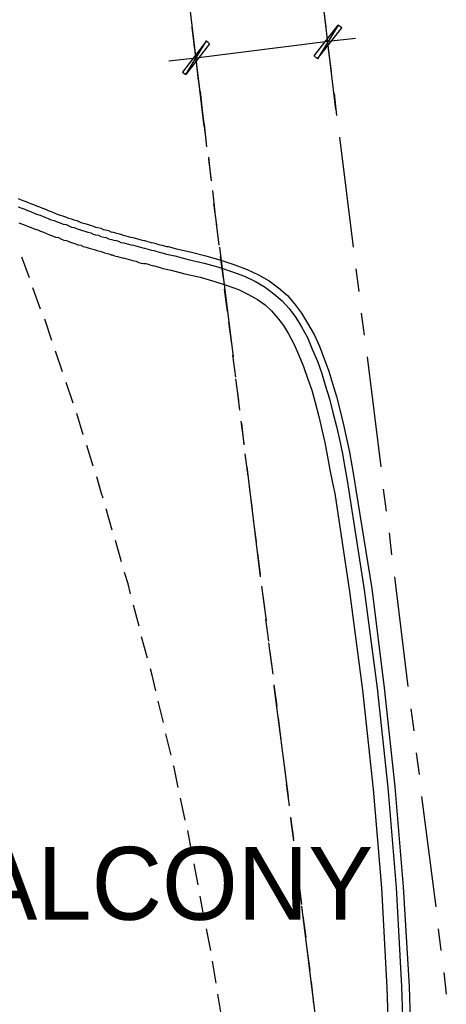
# Model space of a CAD drawing. Header units: feet. Extents: x -79 to 198, y -22 to 181.
# Tile 981 of 982: x 140 to 149, y 129 to 151. Entities that reach past the tile are written whole.
import ezdxf
from ezdxf.enums import TextEntityAlignment as Align

# ---------------------------------------------------------------- set-up
doc = ezdxf.new("R2010")
doc.units = ezdxf.units.FT
for name, color, linetype in [('A-LINEA', 7, 'CONTINUOUS'), ('A-LINEA-FINA', 9, 'CONTINUOUS'), ('A-TEXTO-PDF', 3, 'CONTINUOUS')]:
    doc.layers.add(name, color=color, linetype=linetype)

msp = doc.modelspace()

# ---------------------------------------------------------------- linework, layer by layer
at = {"layer": 'A-LINEA'}
for p, q in [((146.24, 153.1511), (146.5467, 150.6711)), ((146.7733, 148.8178), (146.44, 151.5911)), ((143.8, 148.4444), (143.4667, 151.2178)), ((143.52, 150.7111), (143.5733, 150.2178)), ((143.52, 150.6711), (143.8267, 148.1911)), ((146.6, 150.1778), (146.6667, 149.6844)), ((143.6133, 149.9644), (143.6667, 149.4711)), ((143.7067, 149.2311), (143.76, 148.7244)), ((146.7333, 149.1778), (146.7867, 148.6844)), ((143.8, 148.4844), (143.8533, 147.9778)), ((146.8533, 148.1911), (147.16, 145.7111)), ((143.8933, 147.7378), (143.9467, 147.2444)), ((143.8933, 147.6978), (143.96, 147.2044)), ((143.9867, 146.9911), (144.04, 146.4978)), ((144.0133, 146.6978), (144.08, 146.2044)), ((144.0667, 146.2444), (144.1333, 145.7511)), ((144.1467, 145.7111), (144.4533, 143.2311)), ((139.8533, 145.0178), (139.68, 145.4844)), ((144.16, 145.4978), (144.2267, 145.0044)), ((147.2267, 145.2178), (147.2933, 144.7111)), ((140.1067, 144.3111), (139.9333, 144.7911)), ((144.2533, 144.7644), (144.32, 144.2578)), ((140.36, 143.6044), (140.2, 144.0844)), ((147.3467, 144.2178), (147.4133, 143.7244)), ((144.3467, 144.0178), (144.4133, 143.5244)), ((140.6, 142.8978), (140.44, 143.3644)), ((144.44, 143.2711), (144.5067, 142.7778)), ((147.48, 143.2311), (147.7867, 140.7511)), ((144.5067, 142.7378), (144.5733, 142.2444)), ((140.84, 142.1911), (140.68, 142.6578)), ((144.5333, 142.5244), (144.6, 142.0311)), ((141.0667, 141.4711), (140.92, 141.9511)), ((144.6267, 141.7778), (144.6933, 141.2844)), ((144.64, 141.7378), (144.6933, 141.2444)), ((141.2933, 140.7644), (141.1467, 141.2311)), ((144.72, 141.0444), (144.7867, 140.5378)), ((144.76, 140.7511), (145.0667, 138.2711)), ((144.8133, 140.2978), (144.88, 139.7911)), ((147.84, 140.2444), (147.9067, 139.7511)), ((141.72, 139.3244), (141.5867, 139.8044)), ((144.9067, 139.5511), (144.9733, 139.0578)), ((147.9733, 139.2578), (148.0267, 138.7644)), ((141.9333, 138.6044), (141.8, 139.0844)), ((145, 138.8044), (145.0667, 138.3111)), ((148.0933, 138.2711), (148.4, 135.7911)), ((145.0933, 138.0578), (145.16, 137.5644)), ((142.3333, 137.1511), (142.2, 137.6311)), ((145.1333, 137.7778), (145.2, 137.2711)), ((145.1867, 137.3111), (145.2533, 136.8178)), ((142.52, 136.4311), (142.3867, 136.9111)), ((145.2533, 136.7778), (145.32, 136.2844)), ((145.28, 136.5778), (145.3467, 136.0711)), ((145.3733, 135.8311), (145.44, 135.3378)), ((145.3733, 135.7911), (145.6933, 133.3111)), ((142.88, 134.9778), (142.76, 135.4578)), ((148.4667, 135.2844), (148.5333, 134.7911)), ((145.4667, 135.0844), (145.5333, 134.5911)), ((143.0533, 134.2444), (142.9333, 134.7244)), ((145.56, 134.3378), (145.6267, 133.8444)), ((148.5867, 134.2978), (148.6533, 133.8044)), ((145.6533, 133.5911), (145.72, 133.0978)), ((143.3733, 132.7778), (143.2667, 133.2711)), ((148.7067, 133.3111), (149.0267, 130.8178)), ((145.7467, 132.8444), (145.8133, 132.3511)), ((145.7467, 132.8044), (145.8133, 132.3111)), ((143.52, 132.0444), (143.4267, 132.5378)), ((145.84, 132.1111), (145.9067, 131.6044)), ((145.88, 131.8178), (145.9333, 131.3244)), ((143.6667, 131.3111), (143.5733, 131.7911)), ((145.9333, 131.3644), (146, 130.8711)), ((143.8, 130.5644), (143.7067, 131.0578)), ((146, 130.8311), (146.3067, 128.3511)), ((146.0267, 130.6178), (146.0933, 130.1244)), ((143.9467, 129.8311), (143.8533, 130.3244)), ((149.08, 130.3244), (149.1467, 129.8311)), ((146.12, 129.8711), (146.1867, 129.3778)), ((144.0667, 129.0978), (143.9867, 129.5911)), ((149.2133, 129.3378), (149.2667, 128.8444)), ((146.2133, 129.1244), (146.2667, 128.6311)), ((144.1867, 128.3511), (144.1067, 128.8444))]:
    msp.add_line(p, q, dxfattribs=at)
for points in [[(147.2133, 150.4178), (146.6, 150.3511), (143.6133, 149.9778), (143, 149.9111)], [(139.6, 146.8044), (139.6667, 146.7778), (139.7467, 146.7511), (139.8133, 146.7244), (139.88, 146.6978), (139.9467, 146.6711), (140.0133, 146.6444), (140.08, 146.6178), (140.1467, 146.5911), (140.2133, 146.5644), (140.28, 146.5378), (140.3467, 146.5111), (140.4133, 146.4844), (140.48, 146.4578), (140.5467, 146.4311), (140.6, 146.4178), (140.6667, 146.3911), (140.7333, 146.3644), (140.8, 146.3511), (140.8533, 146.3244), (140.92, 146.3111), (140.9867, 146.2844), (141.04, 146.2578), (141.1067, 146.2444), (141.16, 146.2311), (141.2267, 146.2044), (141.28, 146.1911), (141.3467, 146.1644), (141.4, 146.1511), (141.4667, 146.1378), (141.52, 146.1111), (141.5733, 146.0978), (141.64, 146.0844), (141.6933, 146.0578), (141.7467, 146.0444), (141.8, 146.0311), (141.8533, 146.0178), (141.92, 146.0044), (141.9733, 145.9778), (142.0267, 145.9644), (142.08, 145.9511), (142.1333, 145.9378), (142.1867, 145.9244), (142.24, 145.9111), (142.2933, 145.8978), (142.3467, 145.8844), (142.4, 145.8711), (142.4533, 145.8578), (142.4933, 145.8444), (142.5467, 145.8311), (142.6, 145.8178), (142.6533, 145.8044), (142.7067, 145.7911), (142.7467, 145.7778), (142.8, 145.7644), (142.8533, 145.7511), (142.8933, 145.7378), (142.9467, 145.7244), (142.9867, 145.7244), (143.1733, 145.6711), (143.48, 145.6044), (143.84, 145.5111), (144.1733, 145.4178), (144.4933, 145.3111), (144.7733, 145.2044), (145.0267, 145.0844), (145.2667, 144.9511), (145.48, 144.7911), (145.68, 144.6178), (145.84, 144.4311), (146, 144.2178), (146.1333, 143.9911), (146.28, 143.7378), (146.4, 143.4711), (146.5067, 143.1911), (146.6133, 142.9111), (146.6933, 142.6311), (146.7867, 142.3378), (146.8667, 142.0178), (146.9467, 141.6978), (147.0133, 141.3911), (147.08, 141.0844), (147.1333, 140.7778), (147.1867, 140.4711), (147.2267, 140.2311), (147.5867, 138.0044), (147.8667, 135.7644), (148.1067, 133.5244), (148.2933, 131.2711), (148.4267, 129.0178), (148.4933, 126.7644)], [(139.6, 146.8044), (139.6667, 146.7778), (139.7467, 146.7511), (139.8133, 146.7244), (139.88, 146.6978), (139.9467, 146.6711), (140.0133, 146.6444), (140.08, 146.6178), (140.1467, 146.5911), (140.2133, 146.5644), (140.28, 146.5378), (140.3467, 146.5111), (140.4133, 146.4844), (140.48, 146.4578), (140.5467, 146.4311), (140.6, 146.4178), (140.6667, 146.3911), (140.7333, 146.3644), (140.8, 146.3511), (140.8533, 146.3244), (140.92, 146.3111), (140.9867, 146.2844), (141.04, 146.2578), (141.1067, 146.2444), (141.16, 146.2311), (141.2267, 146.2044), (141.28, 146.1911), (141.3467, 146.1644), (141.4, 146.1511), (141.4667, 146.1378), (141.52, 146.1111), (141.5733, 146.0978), (141.64, 146.0844), (141.6933, 146.0578), (141.7467, 146.0444), (141.8, 146.0311), (141.8533, 146.0178), (141.92, 146.0044), (141.9733, 145.9778), (142.0267, 145.9644), (142.08, 145.9511), (142.1333, 145.9378), (142.1867, 145.9244), (142.24, 145.9111), (142.2933, 145.8978), (142.3467, 145.8844), (142.4, 145.8711), (142.4533, 145.8578), (142.4933, 145.8444), (142.5467, 145.8311), (142.6, 145.8178), (142.6533, 145.8044), (142.7067, 145.7911), (142.7467, 145.7778), (142.8, 145.7644), (142.8533, 145.7511), (142.8933, 145.7378), (142.9467, 145.7244), (142.9867, 145.7244), (143.1733, 145.6711), (143.48, 145.6044), (143.84, 145.5111), (144.1733, 145.4178), (144.4933, 145.3111), (144.7733, 145.2044), (145.0267, 145.0844), (145.2667, 144.9511), (145.48, 144.7911), (145.68, 144.6178), (145.84, 144.4311), (146, 144.2178), (146.1333, 143.9911), (146.28, 143.7378), (146.4, 143.4711), (146.5067, 143.1911), (146.6133, 142.9111), (146.6933, 142.6311), (146.7867, 142.3378), (146.8667, 142.0178), (146.9467, 141.6978), (147.0133, 141.3911), (147.08, 141.0844), (147.1333, 140.7778), (147.1867, 140.4711), (147.2267, 140.2311), (147.5867, 138.0044), (147.8667, 135.7644), (148.1067, 133.5244), (148.2933, 131.2711), (148.4267, 129.0178), (148.4933, 126.7644)], [(139.6, 146.6178), (139.68, 146.5911), (139.7467, 146.5644), (139.8133, 146.5378), (139.88, 146.5111), (139.9467, 146.4844), (140.0133, 146.4578), (140.0933, 146.4311), (140.16, 146.4044), (140.2267, 146.3778), (140.2933, 146.3511), (140.3467, 146.3244), (140.4133, 146.3111), (140.48, 146.2844), (140.5467, 146.2578), (140.6133, 146.2311), (140.68, 146.2178), (140.7467, 146.1911), (140.8, 146.1644), (140.8667, 146.1511), (140.9333, 146.1244), (140.9867, 146.1111), (141.0533, 146.0844), (141.1067, 146.0711), (141.1733, 146.0444), (141.24, 146.0311), (141.2933, 146.0044), (141.3467, 145.9911), (141.4133, 145.9778), (141.4667, 145.9511), (141.5333, 145.9378), (141.5867, 145.9244), (141.64, 145.8978), (141.7067, 145.8844), (141.76, 145.8711), (141.8133, 145.8578), (141.8667, 145.8444), (141.92, 145.8178), (141.9867, 145.8044), (142.04, 145.7911), (142.0933, 145.7778), (142.1467, 145.7644), (142.2, 145.7511), (142.2533, 145.7378), (142.3067, 145.7244), (142.36, 145.7111), (142.4133, 145.6978), (142.4533, 145.6844), (142.5067, 145.6711), (142.56, 145.6578), (142.6133, 145.6444), (142.6667, 145.6311), (142.7067, 145.6178), (142.76, 145.6044), (142.8133, 145.5911), (142.8533, 145.5778), (142.9067, 145.5644), (142.9467, 145.5511), (143.1333, 145.5111), (143.44, 145.4311), (143.8, 145.3511), (144.1333, 145.2578), (144.44, 145.1511), (144.7067, 145.0578), (144.96, 144.9378), (145.1733, 144.8044), (145.3733, 144.6578), (145.56, 144.4978), (145.72, 144.3244), (145.8667, 144.1244), (146, 143.9111), (146.1333, 143.6711), (146.24, 143.4044), (146.36, 143.1378), (146.4533, 142.8578), (146.5333, 142.5911), (146.6267, 142.2844), (146.7067, 141.9778), (146.7867, 141.6578), (146.8533, 141.3644), (146.92, 141.0444), (146.9733, 140.7378), (147.0267, 140.4444), (147.0667, 140.2044), (147.4133, 137.9778), (147.7067, 135.7511), (147.9467, 133.5111), (148.1333, 131.2578), (148.2533, 129.0178), (148.3333, 126.7644)], [(139.6, 146.6178), (139.68, 146.5911), (139.7467, 146.5644), (139.8133, 146.5378), (139.88, 146.5111), (139.9467, 146.4844), (140.0133, 146.4578), (140.0933, 146.4311), (140.16, 146.4044), (140.2267, 146.3778), (140.2933, 146.3511), (140.3467, 146.3244), (140.4133, 146.3111), (140.48, 146.2844), (140.5467, 146.2578), (140.6133, 146.2311), (140.68, 146.2178), (140.7467, 146.1911), (140.8, 146.1644), (140.8667, 146.1511), (140.9333, 146.1244), (140.9867, 146.1111), (141.0533, 146.0844), (141.1067, 146.0711), (141.1733, 146.0444), (141.24, 146.0311), (141.2933, 146.0044), (141.3467, 145.9911), (141.4133, 145.9778), (141.4667, 145.9511), (141.5333, 145.9378), (141.5867, 145.9244), (141.64, 145.8978), (141.7067, 145.8844), (141.76, 145.8711), (141.8133, 145.8578), (141.8667, 145.8444), (141.92, 145.8178), (141.9867, 145.8044), (142.04, 145.7911), (142.0933, 145.7778), (142.1467, 145.7644), (142.2, 145.7511), (142.2533, 145.7378), (142.3067, 145.7244), (142.36, 145.7111), (142.4133, 145.6978), (142.4533, 145.6844), (142.5067, 145.6711), (142.56, 145.6578), (142.6133, 145.6444), (142.6667, 145.6311), (142.7067, 145.6178), (142.76, 145.6044), (142.8133, 145.5911), (142.8533, 145.5778), (142.9067, 145.5644), (142.9467, 145.5511), (143.1333, 145.5111), (143.44, 145.4311), (143.8, 145.3511), (144.1333, 145.2578), (144.44, 145.1511), (144.7067, 145.0578), (144.96, 144.9378), (145.1733, 144.8044), (145.3733, 144.6578), (145.56, 144.4978), (145.72, 144.3244), (145.8667, 144.1244), (146, 143.9111), (146.1333, 143.6711), (146.24, 143.4044), (146.36, 143.1378), (146.4533, 142.8578), (146.5333, 142.5911), (146.6267, 142.2844), (146.7067, 141.9778), (146.7867, 141.6578), (146.8533, 141.3644), (146.92, 141.0444), (146.9733, 140.7378), (147.0267, 140.4444), (147.0667, 140.2044), (147.4133, 137.9778), (147.7067, 135.7511), (147.9467, 133.5111), (148.1333, 131.2578), (148.2533, 129.0178), (148.3333, 126.7644)], [(139.6, 146.6178), (139.68, 146.5911), (139.7467, 146.5644), (139.8133, 146.5378), (139.88, 146.5111), (139.9467, 146.4844), (140.0133, 146.4578), (140.0933, 146.4311), (140.16, 146.4044), (140.2267, 146.3778), (140.2933, 146.3511), (140.3467, 146.3244), (140.4133, 146.3111), (140.48, 146.2844), (140.5467, 146.2578), (140.6133, 146.2311), (140.68, 146.2178), (140.7467, 146.1911), (140.8, 146.1644), (140.8667, 146.1511), (140.9333, 146.1244), (140.9867, 146.1111), (141.0533, 146.0844), (141.1067, 146.0711), (141.1733, 146.0444), (141.24, 146.0311), (141.2933, 146.0044), (141.3467, 145.9911), (141.4133, 145.9778), (141.4667, 145.9511), (141.5333, 145.9378), (141.5867, 145.9244), (141.64, 145.8978), (141.7067, 145.8844), (141.76, 145.8711), (141.8133, 145.8578), (141.8667, 145.8444), (141.92, 145.8178), (141.9867, 145.8044), (142.04, 145.7911), (142.0933, 145.7778), (142.1467, 145.7644), (142.2, 145.7511), (142.2533, 145.7378), (142.3067, 145.7244), (142.36, 145.7111), (142.4133, 145.6978), (142.4533, 145.6844), (142.5067, 145.6711), (142.56, 145.6578), (142.6133, 145.6444), (142.6667, 145.6311), (142.7067, 145.6178), (142.76, 145.6044), (142.8133, 145.5911), (142.8533, 145.5778), (142.9067, 145.5644), (142.9467, 145.5511), (143.1333, 145.5111), (143.44, 145.4311), (143.8, 145.3511), (144.1333, 145.2578), (144.44, 145.1511), (144.7067, 145.0578), (144.96, 144.9378), (145.1733, 144.8044), (145.3733, 144.6578), (145.56, 144.4978), (145.72, 144.3244), (145.8667, 144.1244), (146, 143.9111), (146.1333, 143.6711), (146.24, 143.4044), (146.36, 143.1378), (146.4533, 142.8578), (146.5333, 142.5911), (146.6267, 142.2844), (146.7067, 141.9778), (146.7867, 141.6578), (146.8533, 141.3644), (146.92, 141.0444), (146.9733, 140.7378), (147.0267, 140.4444), (147.0667, 140.2044), (147.4133, 137.9778), (147.7067, 135.7511), (147.9467, 133.5111), (148.1333, 131.2578), (148.2533, 129.0178), (148.3333, 126.7644)], [(139.6, 146.6178), (139.68, 146.5911), (139.7467, 146.5644), (139.8133, 146.5378), (139.88, 146.5111), (139.9467, 146.4844), (140.0133, 146.4578), (140.0933, 146.4311), (140.16, 146.4044), (140.2267, 146.3778), (140.2933, 146.3511), (140.3467, 146.3244), (140.4133, 146.3111), (140.48, 146.2844), (140.5467, 146.2578), (140.6133, 146.2311), (140.68, 146.2178), (140.7467, 146.1911), (140.8, 146.1644), (140.8667, 146.1511), (140.9333, 146.1244), (140.9867, 146.1111), (141.0533, 146.0844), (141.1067, 146.0711), (141.1733, 146.0444), (141.24, 146.0311), (141.2933, 146.0044), (141.3467, 145.9911), (141.4133, 145.9778), (141.4667, 145.9511), (141.5333, 145.9378), (141.5867, 145.9244), (141.64, 145.8978), (141.7067, 145.8844), (141.76, 145.8711), (141.8133, 145.8578), (141.8667, 145.8444), (141.92, 145.8178), (141.9867, 145.8044), (142.04, 145.7911), (142.0933, 145.7778), (142.1467, 145.7644), (142.2, 145.7511), (142.2533, 145.7378), (142.3067, 145.7244), (142.36, 145.7111), (142.4133, 145.6978), (142.4533, 145.6844), (142.5067, 145.6711), (142.56, 145.6578), (142.6133, 145.6444), (142.6667, 145.6311), (142.7067, 145.6178), (142.76, 145.6044), (142.8133, 145.5911), (142.8533, 145.5778), (142.9067, 145.5644), (142.9467, 145.5511), (143.1333, 145.5111), (143.44, 145.4311), (143.8, 145.3511), (144.1333, 145.2578), (144.44, 145.1511), (144.7067, 145.0578), (144.96, 144.9378), (145.1733, 144.8044), (145.3733, 144.6578), (145.56, 144.4978), (145.72, 144.3244), (145.8667, 144.1244), (146, 143.9111), (146.1333, 143.6711), (146.24, 143.4044), (146.36, 143.1378), (146.4533, 142.8578), (146.5333, 142.5911), (146.6267, 142.2844), (146.7067, 141.9778), (146.7867, 141.6578), (146.8533, 141.3644), (146.92, 141.0444), (146.9733, 140.7378), (147.0267, 140.4444), (147.0667, 140.2044), (147.4133, 137.9778), (147.7067, 135.7511), (147.9467, 133.5111), (148.1333, 131.2578), (148.2533, 129.0178), (148.3333, 126.7644)], [(139.9467, 146.6711), (140.0133, 146.6444), (140.08, 146.6178), (140.1467, 146.5911), (140.2133, 146.5644), (140.28, 146.5378), (140.3467, 146.5111), (140.4133, 146.4844), (140.48, 146.4578), (140.5467, 146.4311), (140.6, 146.4178), (140.6667, 146.3911), (140.7333, 146.3644), (140.8, 146.3511), (140.8533, 146.3244), (140.92, 146.3111), (140.9867, 146.2844), (141.04, 146.2578), (141.1067, 146.2444), (141.16, 146.2311), (141.2267, 146.2044), (141.28, 146.1911), (141.3467, 146.1644), (141.4, 146.1511), (141.4667, 146.1378), (141.52, 146.1111), (141.5733, 146.0978), (141.64, 146.0844), (141.6933, 146.0578), (141.7467, 146.0444), (141.8, 146.0311), (141.8533, 146.0178), (141.92, 146.0044), (141.9733, 145.9778), (142.0267, 145.9644), (142.08, 145.9511), (142.1333, 145.9378), (142.1867, 145.9244), (142.24, 145.9111), (142.2933, 145.8978), (142.3467, 145.8844), (142.4, 145.8711), (142.4533, 145.8578), (142.4933, 145.8444), (142.5467, 145.8311), (142.6, 145.8178), (142.6533, 145.8044), (142.7067, 145.7911), (142.7467, 145.7778), (142.8, 145.7644), (142.8533, 145.7511), (142.8933, 145.7378), (142.9467, 145.7244), (142.9867, 145.7244), (143.1733, 145.6711), (143.48, 145.6044), (143.84, 145.5111), (144.1733, 145.4178), (144.4933, 145.3111), (144.7733, 145.2044), (145.0267, 145.0844), (145.2667, 144.9511), (145.48, 144.7911), (145.68, 144.6178), (145.84, 144.4311), (146, 144.2178), (146.1333, 143.9911), (146.28, 143.7378), (146.4, 143.4711), (146.5067, 143.1911), (146.6133, 142.9111), (146.6933, 142.6311), (146.7867, 142.3378), (146.8667, 142.0178), (146.9467, 141.6978), (147.0133, 141.3911), (147.08, 141.0844), (147.1333, 140.7778), (147.1867, 140.4711), (147.2267, 140.2311), (147.5867, 138.0044), (147.8667, 135.7644), (148.1067, 133.5244), (148.2933, 131.2711), (148.4267, 129.0178), (148.4933, 126.7644)], [(139.9467, 146.6711), (140.0133, 146.6444), (140.08, 146.6178), (140.1467, 146.5911), (140.2133, 146.5644), (140.28, 146.5378), (140.3467, 146.5111), (140.4133, 146.4844), (140.48, 146.4578), (140.5467, 146.4311), (140.6, 146.4178), (140.6667, 146.3911), (140.7333, 146.3644), (140.8, 146.3511), (140.8533, 146.3244), (140.92, 146.3111), (140.9867, 146.2844), (141.04, 146.2578), (141.1067, 146.2444), (141.16, 146.2311), (141.2267, 146.2044), (141.28, 146.1911), (141.3467, 146.1644), (141.4, 146.1511), (141.4667, 146.1378), (141.52, 146.1111), (141.5733, 146.0978), (141.64, 146.0844), (141.6933, 146.0578), (141.7467, 146.0444), (141.8, 146.0311), (141.8533, 146.0178), (141.92, 146.0044), (141.9733, 145.9778), (142.0267, 145.9644), (142.08, 145.9511), (142.1333, 145.9378), (142.1867, 145.9244), (142.24, 145.9111), (142.2933, 145.8978), (142.3467, 145.8844), (142.4, 145.8711), (142.4533, 145.8578), (142.4933, 145.8444), (142.5467, 145.8311), (142.6, 145.8178), (142.6533, 145.8044), (142.7067, 145.7911), (142.7467, 145.7778), (142.8, 145.7644), (142.8533, 145.7511), (142.8933, 145.7378), (142.9467, 145.7244), (142.9867, 145.7244), (143.1733, 145.6711), (143.48, 145.6044), (143.84, 145.5111), (144.1733, 145.4178), (144.4933, 145.3111), (144.7733, 145.2044), (145.0267, 145.0844), (145.2667, 144.9511), (145.48, 144.7911), (145.68, 144.6178), (145.84, 144.4311), (146, 144.2178), (146.1333, 143.9911), (146.28, 143.7378), (146.4, 143.4711), (146.5067, 143.1911), (146.6133, 142.9111), (146.6933, 142.6311), (146.7867, 142.3378), (146.8667, 142.0178), (146.9467, 141.6978), (147.0133, 141.3911), (147.08, 141.0844), (147.1333, 140.7778), (147.1867, 140.4711), (147.2267, 140.2311), (147.5867, 138.0044), (147.8667, 135.7644), (148.1067, 133.5244), (148.2933, 131.2711), (148.4267, 129.0178), (148.4933, 126.7644)], [(139.6133, 146.2578), (139.6933, 146.2311), (139.76, 146.2044), (139.8267, 146.1778), (139.8933, 146.1511), (139.96, 146.1244), (140.04, 146.0978), (140.1067, 146.0711), (140.1733, 146.0444), (140.24, 146.0178), (140.3067, 145.9911), (140.3733, 145.9644), (140.44, 145.9378), (140.5067, 145.9244), (140.56, 145.8978), (140.6267, 145.8711), (140.6933, 145.8578), (140.76, 145.8311), (140.8267, 145.8044), (140.88, 145.7911), (140.9467, 145.7644), (141.0133, 145.7511), (141.0667, 145.7244), (141.1333, 145.7111), (141.2, 145.6844), (141.2533, 145.6711), (141.32, 145.6578), (141.3733, 145.6311), (141.44, 145.6178), (141.4933, 145.6044), (141.5467, 145.5778), (141.6133, 145.5644), (141.6667, 145.5511), (141.72, 145.5378), (141.7733, 145.5111), (141.84, 145.4978), (141.8933, 145.4844), (141.9467, 145.4711), (142, 145.4578), (142.0533, 145.4444), (142.1067, 145.4311), (142.16, 145.4178), (142.2133, 145.4044), (142.2667, 145.3911), (142.32, 145.3644), (142.3733, 145.3511), (142.4267, 145.3378), (142.48, 145.3378), (142.5333, 145.3244), (142.5733, 145.3111), (142.6267, 145.2978), (142.68, 145.2844), (142.7333, 145.2711), (142.7733, 145.2578), (142.8267, 145.2444), (142.8667, 145.2311), (143.0533, 145.1911), (143.36, 145.1111), (143.7067, 145.0311), (144.04, 144.9378), (144.32, 144.8444), (144.5733, 144.7511), (144.8, 144.6444), (145, 144.5244), (145.1733, 144.4044), (145.32, 144.2711), (145.4533, 144.1111), (145.5867, 143.9378), (145.7067, 143.7511), (145.8267, 143.5244), (145.9333, 143.2711), (146.04, 143.0178), (146.1333, 142.7511), (146.2267, 142.4844), (146.3067, 142.2044), (146.3867, 141.8844), (146.4533, 141.5911), (146.52, 141.2978), (146.5867, 140.9778), (146.64, 140.6844), (146.6933, 140.3911), (146.7467, 140.1511), (147.08, 137.9378), (147.3733, 135.7111), (147.6133, 133.4711), (147.8, 131.2444), (147.92, 128.9911), (148, 126.7511)], [(139.6133, 146.2578), (139.6933, 146.2311), (139.76, 146.2044), (139.8267, 146.1778), (139.8933, 146.1511), (139.96, 146.1244), (140.04, 146.0978), (140.1067, 146.0711), (140.1733, 146.0444), (140.24, 146.0178), (140.3067, 145.9911), (140.3733, 145.9644), (140.44, 145.9378), (140.5067, 145.9244), (140.56, 145.8978), (140.6267, 145.8711), (140.6933, 145.8578), (140.76, 145.8311), (140.8267, 145.8044), (140.88, 145.7911), (140.9467, 145.7644), (141.0133, 145.7511), (141.0667, 145.7244), (141.1333, 145.7111), (141.2, 145.6844), (141.2533, 145.6711), (141.32, 145.6578), (141.3733, 145.6311), (141.44, 145.6178), (141.4933, 145.6044), (141.5467, 145.5778), (141.6133, 145.5644), (141.6667, 145.5511), (141.72, 145.5378), (141.7733, 145.5111), (141.84, 145.4978), (141.8933, 145.4844), (141.9467, 145.4711), (142, 145.4578), (142.0533, 145.4444), (142.1067, 145.4311), (142.16, 145.4178), (142.2133, 145.4044), (142.2667, 145.3911), (142.32, 145.3644), (142.3733, 145.3511), (142.4267, 145.3378), (142.48, 145.3378), (142.5333, 145.3244), (142.5733, 145.3111), (142.6267, 145.2978), (142.68, 145.2844), (142.7333, 145.2711), (142.7733, 145.2578), (142.8267, 145.2444), (142.8667, 145.2311), (143.0533, 145.1911), (143.36, 145.1111), (143.7067, 145.0311), (144.04, 144.9378), (144.32, 144.8444), (144.5733, 144.7511), (144.8, 144.6444), (145, 144.5244), (145.1733, 144.4044), (145.32, 144.2711), (145.4533, 144.1111), (145.5867, 143.9378), (145.7067, 143.7511), (145.8267, 143.5244), (145.9333, 143.2711), (146.04, 143.0178), (146.1333, 142.7511), (146.2267, 142.4844), (146.3067, 142.2044), (146.3867, 141.8844), (146.4533, 141.5911), (146.52, 141.2978), (146.5867, 140.9778), (146.64, 140.6844), (146.6933, 140.3911), (146.7467, 140.1511), (147.08, 137.9378), (147.3733, 135.7111), (147.6133, 133.4711), (147.8, 131.2444), (147.92, 128.9911), (148, 126.7511)], [(139.6133, 146.2578), (139.6933, 146.2311), (139.76, 146.2044), (139.8267, 146.1778), (139.8933, 146.1511), (139.96, 146.1244), (140.04, 146.0978), (140.1067, 146.0711), (140.1733, 146.0444), (140.24, 146.0178), (140.3067, 145.9911), (140.3733, 145.9644), (140.44, 145.9378), (140.5067, 145.9244), (140.56, 145.8978), (140.6267, 145.8711), (140.6933, 145.8578), (140.76, 145.8311), (140.8267, 145.8044), (140.88, 145.7911), (140.9467, 145.7644), (141.0133, 145.7511), (141.0667, 145.7244), (141.1333, 145.7111), (141.2, 145.6844), (141.2533, 145.6711), (141.32, 145.6578), (141.3733, 145.6311), (141.44, 145.6178), (141.4933, 145.6044), (141.5467, 145.5778), (141.6133, 145.5644), (141.6667, 145.5511), (141.72, 145.5378), (141.7733, 145.5111), (141.84, 145.4978), (141.8933, 145.4844), (141.9467, 145.4711), (142, 145.4578), (142.0533, 145.4444), (142.1067, 145.4311), (142.16, 145.4178), (142.2133, 145.4044), (142.2667, 145.3911), (142.32, 145.3644), (142.3733, 145.3511), (142.4267, 145.3378), (142.48, 145.3378), (142.5333, 145.3244), (142.5733, 145.3111), (142.6267, 145.2978), (142.68, 145.2844), (142.7333, 145.2711), (142.7733, 145.2578), (142.8267, 145.2444), (142.8667, 145.2311), (143.0533, 145.1911), (143.36, 145.1111), (143.7067, 145.0311), (144.04, 144.9378), (144.32, 144.8444), (144.5733, 144.7511), (144.8, 144.6444), (145, 144.5244), (145.1733, 144.4044), (145.32, 144.2711), (145.4533, 144.1111), (145.5867, 143.9378), (145.7067, 143.7511), (145.8267, 143.5244), (145.9333, 143.2711), (146.04, 143.0178), (146.1333, 142.7511), (146.2267, 142.4844), (146.3067, 142.2044), (146.3867, 141.8844), (146.4533, 141.5911), (146.52, 141.2978), (146.5867, 140.9778), (146.64, 140.6844), (146.6933, 140.3911), (146.7467, 140.1511), (147.08, 137.9378), (147.3733, 135.7111), (147.6133, 133.4711), (147.8, 131.2444), (147.92, 128.9911), (148, 126.7511)], [(139.6133, 146.2578), (139.6933, 146.2311), (139.76, 146.2044), (139.8267, 146.1778), (139.8933, 146.1511), (139.96, 146.1244), (140.04, 146.0978), (140.1067, 146.0711), (140.1733, 146.0444), (140.24, 146.0178), (140.3067, 145.9911), (140.3733, 145.9644), (140.44, 145.9378), (140.5067, 145.9244), (140.56, 145.8978), (140.6267, 145.8711), (140.6933, 145.8578), (140.76, 145.8311), (140.8267, 145.8044), (140.88, 145.7911), (140.9467, 145.7644), (141.0133, 145.7511), (141.0667, 145.7244), (141.1333, 145.7111), (141.2, 145.6844), (141.2533, 145.6711), (141.32, 145.6578), (141.3733, 145.6311), (141.44, 145.6178), (141.4933, 145.6044), (141.5467, 145.5778), (141.6133, 145.5644), (141.6667, 145.5511), (141.72, 145.5378), (141.7733, 145.5111), (141.84, 145.4978), (141.8933, 145.4844), (141.9467, 145.4711), (142, 145.4578), (142.0533, 145.4444), (142.1067, 145.4311), (142.16, 145.4178), (142.2133, 145.4044), (142.2667, 145.3911), (142.32, 145.3644), (142.3733, 145.3511), (142.4267, 145.3378), (142.48, 145.3378), (142.5333, 145.3244), (142.5733, 145.3111), (142.6267, 145.2978), (142.68, 145.2844), (142.7333, 145.2711), (142.7733, 145.2578), (142.8267, 145.2444), (142.8667, 145.2311), (143.0533, 145.1911), (143.36, 145.1111), (143.7067, 145.0311), (144.04, 144.9378), (144.32, 144.8444), (144.5733, 144.7511), (144.8, 144.6444), (145, 144.5244), (145.1733, 144.4044), (145.32, 144.2711), (145.4533, 144.1111), (145.5867, 143.9378), (145.7067, 143.7511), (145.8267, 143.5244), (145.9333, 143.2711), (146.04, 143.0178), (146.1333, 142.7511), (146.2267, 142.4844), (146.3067, 142.2044), (146.3867, 141.8844), (146.4533, 141.5911), (146.52, 141.2978), (146.5867, 140.9778), (146.64, 140.6844), (146.6933, 140.3911), (146.7467, 140.1511), (147.08, 137.9378), (147.3733, 135.7111), (147.6133, 133.4711), (147.8, 131.2444), (147.92, 128.9911), (148, 126.7511)], [(140.64, 146.2311), (140.68, 146.2178), (140.7467, 146.1911), (140.8, 146.1644), (140.8667, 146.1511), (140.9333, 146.1244), (140.9867, 146.1111), (141.0533, 146.0844), (141.1067, 146.0711), (141.1733, 146.0444), (141.24, 146.0311), (141.2933, 146.0044), (141.3467, 145.9911), (141.4133, 145.9778), (141.4667, 145.9511), (141.5333, 145.9378), (141.5867, 145.9244), (141.64, 145.8978), (141.7067, 145.8844), (141.76, 145.8711), (141.8133, 145.8578), (141.8667, 145.8444), (141.92, 145.8178), (141.9867, 145.8044), (142.04, 145.7911), (142.0933, 145.7778), (142.1467, 145.7644), (142.2, 145.7511), (142.2533, 145.7378), (142.3067, 145.7244), (142.36, 145.7111), (142.4133, 145.6978), (142.4533, 145.6844), (142.5067, 145.6711), (142.56, 145.6578), (142.6133, 145.6444), (142.6667, 145.6311), (142.7067, 145.6178), (142.76, 145.6044), (142.8133, 145.5911), (142.8533, 145.5778), (142.9067, 145.5644), (142.9467, 145.5511), (143.1333, 145.5111), (143.44, 145.4311), (143.8, 145.3511), (144.1333, 145.2578), (144.44, 145.1511), (144.7067, 145.0578), (144.96, 144.9378), (145.1733, 144.8044), (145.3733, 144.6578), (145.56, 144.4978), (145.72, 144.3244), (145.8667, 144.1244), (146, 143.9111), (146.1333, 143.6711), (146.24, 143.4044), (146.36, 143.1378), (146.4533, 142.8578), (146.5333, 142.5911), (146.6267, 142.2844), (146.7067, 141.9778), (146.7867, 141.6578), (146.8533, 141.3644), (146.92, 141.0444), (146.9733, 140.7378), (147.0267, 140.4444), (147.0667, 140.2044), (147.4133, 137.9778), (147.7067, 135.7511), (147.9467, 133.5111), (148.1333, 131.2578), (148.2533, 129.0178), (148.3333, 126.7644)], [(140.64, 146.2311), (140.68, 146.2178), (140.7467, 146.1911), (140.8, 146.1644), (140.8667, 146.1511), (140.9333, 146.1244), (140.9867, 146.1111), (141.0533, 146.0844), (141.1067, 146.0711), (141.1733, 146.0444), (141.24, 146.0311), (141.2933, 146.0044), (141.3467, 145.9911), (141.4133, 145.9778), (141.4667, 145.9511), (141.5333, 145.9378), (141.5867, 145.9244), (141.64, 145.8978), (141.7067, 145.8844), (141.76, 145.8711), (141.8133, 145.8578), (141.8667, 145.8444), (141.92, 145.8178), (141.9867, 145.8044), (142.04, 145.7911), (142.0933, 145.7778), (142.1467, 145.7644), (142.2, 145.7511), (142.2533, 145.7378), (142.3067, 145.7244), (142.36, 145.7111), (142.4133, 145.6978), (142.4533, 145.6844), (142.5067, 145.6711), (142.56, 145.6578), (142.6133, 145.6444), (142.6667, 145.6311), (142.7067, 145.6178), (142.76, 145.6044), (142.8133, 145.5911), (142.8533, 145.5778), (142.9067, 145.5644), (142.9467, 145.5511), (143.1333, 145.5111), (143.44, 145.4311), (143.8, 145.3511), (144.1333, 145.2578), (144.44, 145.1511), (144.7067, 145.0578), (144.96, 144.9378), (145.1733, 144.8044), (145.3733, 144.6578), (145.56, 144.4978), (145.72, 144.3244), (145.8667, 144.1244), (146, 143.9111), (146.1333, 143.6711), (146.24, 143.4044), (146.36, 143.1378), (146.4533, 142.8578), (146.5333, 142.5911), (146.6267, 142.2844), (146.7067, 141.9778), (146.7867, 141.6578), (146.8533, 141.3644), (146.92, 141.0444), (146.9733, 140.7378), (147.0267, 140.4444), (147.0667, 140.2044), (147.4133, 137.9778), (147.7067, 135.7511), (147.9467, 133.5111), (148.1333, 131.2578), (148.2533, 129.0178), (148.3333, 126.7644)], [(141.6933, 145.5378), (141.72, 145.5378), (141.7733, 145.5111), (141.84, 145.4978), (141.8933, 145.4844), (141.9467, 145.4711), (142, 145.4578), (142.0533, 145.4444), (142.1067, 145.4311), (142.16, 145.4178), (142.2133, 145.4044), (142.2667, 145.3911), (142.32, 145.3644), (142.3733, 145.3511), (142.4267, 145.3378), (142.48, 145.3378), (142.5333, 145.3244), (142.5733, 145.3111), (142.6267, 145.2978), (142.68, 145.2844), (142.7333, 145.2711), (142.7733, 145.2578), (142.8267, 145.2444), (142.8667, 145.2311), (143.0533, 145.1911), (143.36, 145.1111), (143.7067, 145.0311), (144.04, 144.9378), (144.32, 144.8444), (144.5733, 144.7511), (144.8, 144.6444), (145, 144.5244), (145.1733, 144.4044), (145.32, 144.2711), (145.4533, 144.1111), (145.5867, 143.9378), (145.7067, 143.7511), (145.8267, 143.5244), (145.9333, 143.2711), (146.04, 143.0178), (146.1333, 142.7511), (146.2267, 142.4844), (146.3067, 142.2044), (146.3867, 141.8844), (146.4533, 141.5911), (146.52, 141.2978), (146.5867, 140.9778), (146.64, 140.6844), (146.6933, 140.3911), (146.7467, 140.1511), (147.08, 137.9378), (147.3733, 135.7111), (147.6133, 133.4711), (147.8, 131.2444), (147.92, 128.9911), (148, 126.7511)], [(141.6933, 145.5378), (141.72, 145.5378), (141.7733, 145.5111), (141.84, 145.4978), (141.8933, 145.4844), (141.9467, 145.4711), (142, 145.4578), (142.0533, 145.4444), (142.1067, 145.4311), (142.16, 145.4178), (142.2133, 145.4044), (142.2667, 145.3911), (142.32, 145.3644), (142.3733, 145.3511), (142.4267, 145.3378), (142.48, 145.3378), (142.5333, 145.3244), (142.5733, 145.3111), (142.6267, 145.2978), (142.68, 145.2844), (142.7333, 145.2711), (142.7733, 145.2578), (142.8267, 145.2444), (142.8667, 145.2311), (143.0533, 145.1911), (143.36, 145.1111), (143.7067, 145.0311), (144.04, 144.9378), (144.32, 144.8444), (144.5733, 144.7511), (144.8, 144.6444), (145, 144.5244), (145.1733, 144.4044), (145.32, 144.2711), (145.4533, 144.1111), (145.5867, 143.9378), (145.7067, 143.7511), (145.8267, 143.5244), (145.9333, 143.2711), (146.04, 143.0178), (146.1333, 142.7511), (146.2267, 142.4844), (146.3067, 142.2044), (146.3867, 141.8844), (146.4533, 141.5911), (146.52, 141.2978), (146.5867, 140.9778), (146.64, 140.6844), (146.6933, 140.3911), (146.7467, 140.1511), (147.08, 137.9378), (147.3733, 135.7111), (147.6133, 133.4711), (147.8, 131.2444), (147.92, 128.9911), (148, 126.7511)], [(141.52, 140.0444), (141.48, 140.1511), (141.3733, 140.5244)], [(142.1333, 137.8844), (142.08, 138.1111), (142, 138.3644)], [(142.7067, 135.6978), (142.6267, 136.0444), (142.5867, 136.1911)], [(143.2133, 133.5111), (143.12, 133.9644), (143.1067, 134.0044)]]:
    msp.add_lwpolyline(points, dxfattribs=at)
at = {"layer": 'A-LINEA-FINA'}
for points in [[(146.8267, 150.7244), (146.36, 149.9644), (146.28, 150.0311), (146.8267, 150.7244), (146.8267, 150.7244)], [(146.9067, 150.6578), (146.8267, 150.7244), (146.36, 149.9644), (146.9067, 150.6578)], [(143.3067, 149.6578), (143.3867, 149.6044), (143.8533, 150.3644), (143.3067, 149.6578)], [(143.3867, 149.6044), (143.8533, 150.3644), (143.92, 150.2978), (143.3867, 149.6044), (143.3867, 149.6044)]]:
    msp.add_lwpolyline(points, dxfattribs=at)

# ---------------------------------------------------------------- texts
at = {"layer": 'A-TEXTO-PDF'}
msp.add_text('BALCONY', height=1.646, dxfattribs=at).set_placement((142.3565, 130.5252), align=Align.CENTER)

doc.saveas('drawing.dxf')
